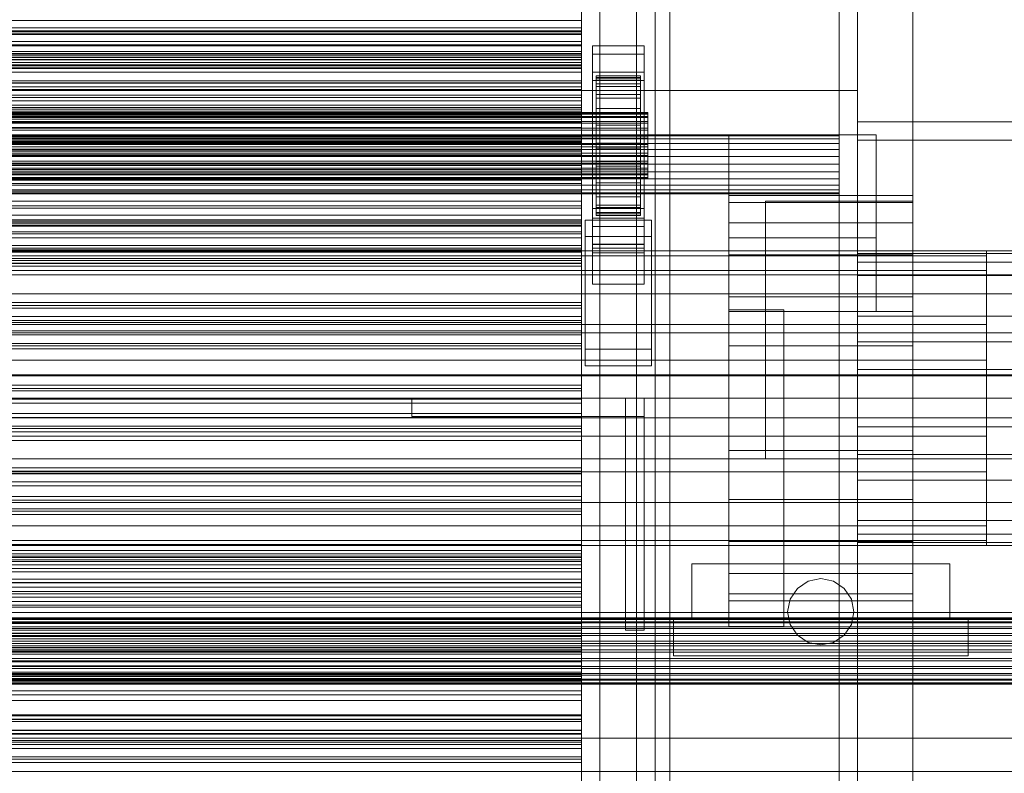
# Model space of a CAD drawing. Header units: millimetres. Extents: x -3490 to 61924, y -72580 to 6847.
# Tile 265 of 656: x 1097 to 1365, y -34735 to -34531. Entities that reach past the tile are written whole.
import ezdxf

# ---------------------------------------------------------------- set-up
doc = ezdxf.new("R2010")
doc.units = ezdxf.units.MM
for name, color, linetype, lineweight in [('COTAS_P', 1, 'Continuous', 0), ('frontal_C03', 7, 'Continuous', 0), ('frontal_secador', 7, 'Continuous', 0)]:
    doc.layers.add(name, color=color, linetype=linetype, lineweight=lineweight)
doc.dimstyles.new('R19_100', dxfattribs={"dimtxt": 250, "dimasz": 150, "dimexe": 150, "dimexo": 80, "dimgap": 100, "dimtad": 1, "dimtih": 1, "dimtoh": 1, "dimdsep": 46, "dimcen": 0.09, "dimadec": 0, "dimazin": 0, "dimtfac": 1, "dimtdec": 4, "dimtofl": 0, "dimtmove": 0, "dimatfit": 3, "dimfxl": 1, "dimtolj": 1, "dimtzin": 0, "dimarcsym": 0})

# ---------------------------------------------------------------- blocks, each defined once
blk = doc.blocks.new('DIM_R29_52')
at = {"layer": 'COTAS_P'}
for p, q in [((-1750, -34600), (-1600, -34555)), ((2600, -34600), (2450, -34555)), ((-1750, -35500), (-1750, -34600)), ((-1750, -34600), (2600, -34600)), ((-1750, -34600), (-1600, -34645)), ((2600, -34600), (2450, -34645)), ((2600, -35500), (2600, -34600))]:
    blk.add_line(p, q, dxfattribs=at)
blk.add_text('4350 P', height=250, dxfattribs=at).set_placement((425, -34500))

msp = doc.modelspace()

# ---------------------------------------------------------------- linework, layer by layer
at = {"layer": 'frontal_C03'}
for p, q in [((1270, -32314.944), (1270, -34875.113)), ((1274, -34875.113), (1274, -32314.944)), ((1270, -32318.841), (1270, -34879.011)), ((1270, -35001.792), (1270, -32441.623)), ((1274, -32441.623), (1274, -35001.792)), ((-1250, -34532.986), (1250, -34532.986)), ((-1250, -34533.783), (1250, -34533.783)), ((-1250, -34534.368), (1250, -34534.368)), ((1250, -34534.368), (1250, -34532.986)), ((1250, -34532.986), (1250, -34533.783)), ((1250, -34533.783), (1250, -34536.706)), ((1250, -34537.835), (1250, -34534.368)), ((-1250, -34536.706), (1250, -34536.706)), ((-1250, -34537.835), (1250, -34537.835)), ((1250, -34536.706), (1250, -34541.554)), ((1250, -34543.151), (1250, -34537.835)), ((1253, -34540.083), (1253, -34537.837)), ((1253, -34537.837), (1267, -34537.837)), ((1253, -34584.611), (1253, -34537.837)), ((1267, -34537.837), (1267, -34540.083)), ((1267, -34537.837), (1267, -34584.611)), ((1250, -34540.126), (-1250, -34540.126)), ((1250, -34541.008), (1250, -34540.126)), ((1250, -34540.126), (1250, -34541.661)), ((1267, -34540.083), (1253, -34540.083)), ((1253, -34540.083), (1253, -34586.857)), ((1267, -34586.857), (1267, -34540.083)), ((1250, -34541.008), (-1250, -34541.008)), ((-1250, -34541.554), (1250, -34541.554)), ((1250, -34541.661), (-1250, -34541.661)), ((-1250, -34543.151), (1250, -34543.151)), ((1250, -34543.969), (1250, -34541.008)), ((1250, -34541.554), (1250, -34547.998)), ((1250, -34541.661), (1250, -34545.026)), ((1250, -34549.954), (1250, -34543.151)), ((1250, -34543.969), (-1250, -34543.969)), ((-1250, -34545.026), (1250, -34545.026)), ((1250, -34547.878), (1250, -34543.969)), ((1250, -34545.026), (1250, -34548.935)), ((1253, -34547.269), (1253, -34545.024)), ((1253, -34545.024), (1267, -34545.024)), ((1253, -34591.798), (1253, -34545.024)), ((1254, -34555.971), (1254, -34545.978)), ((1254, -34545.978), (1254, -34546.798)), ((1254, -34545.978), (1266, -34545.978)), ((1254, -34546.451), (1254, -34545.978)), ((1266, -34546.798), (1266, -34545.978)), ((1266, -34545.978), (1266, -34555.971)), ((1266, -34545.978), (1266, -34546.451)), ((1267, -34545.024), (1267, -34547.269)), ((1267, -34545.024), (1267, -34591.798)), ((1250, -34547.878), (-1250, -34547.878)), ((-1250, -34547.998), (1250, -34547.998)), ((1250, -34548.935), (-1250, -34548.935)), ((1250, -34551.243), (1250, -34547.878)), ((1250, -34547.998), (1250, -34555.598)), ((1250, -34548.935), (1250, -34551.896)), ((1267, -34547.269), (1253, -34547.269)), ((1253, -34547.269), (1253, -34594.043)), ((1254, -34556.196), (1254, -34546.451)), ((1254, -34546.451), (1266, -34546.451)), ((1254, -34548.186), (1254, -34546.451)), ((1254, -34556.36), (1254, -34546.798)), ((1254, -34546.798), (1254, -34548.857)), ((1254, -34546.798), (1266, -34546.798)), ((1254, -34557.018), (1254, -34548.186)), ((1254, -34548.186), (1266, -34548.186)), ((1254, -34551.065), (1254, -34548.186)), ((1254, -34557.335), (1254, -34548.857)), ((1254, -34548.857), (1254, -34552.013)), ((1254, -34548.857), (1266, -34548.857)), ((1266, -34546.451), (1266, -34556.196)), ((1266, -34546.451), (1266, -34548.186)), ((1266, -34548.857), (1266, -34546.798)), ((1266, -34546.798), (1266, -34556.36)), ((1266, -34548.186), (1266, -34557.018)), ((1266, -34548.186), (1266, -34551.065)), ((1266, -34552.013), (1266, -34548.857)), ((1266, -34548.857), (1266, -34557.335)), ((1267, -34594.043), (1267, -34547.269)), ((-1250, -34549.954), (1250, -34549.954)), ((1250, -34551.243), (-1250, -34551.243)), ((1250, -34557.779), (1250, -34549.954)), ((1250, -34552.778), (1250, -34551.243)), ((1254, -34558.381), (1254, -34551.065)), ((1254, -34551.065), (1266, -34551.065)), ((1254, -34554.891), (1254, -34551.065)), ((1266, -34551.065), (1266, -34558.381)), ((1266, -34551.065), (1266, -34554.891)), ((1250, -34551.896), (-1250, -34551.896)), ((1250, -34552.778), (-1250, -34552.778)), ((1250, -34551.896), (1250, -34552.778)), ((1254, -34558.83), (1254, -34552.013)), ((1254, -34552.013), (1254, -34556.052)), ((1254, -34552.013), (1266, -34552.013)), ((1266, -34556.052), (1266, -34552.013)), ((1266, -34552.013), (1266, -34558.83)), ((-1268, -34555.971), (1268, -34555.971)), ((-1268, -34556.196), (1268, -34556.196)), ((-1268, -34556.36), (1268, -34556.36)), ((-1250, -34555.598), (1250, -34555.598)), ((1250, -34555.598), (1250, -34563.837)), ((1254, -34560.194), (1254, -34554.891)), ((1254, -34554.891), (1266, -34554.891)), ((1254, -34559.404), (1254, -34554.891)), ((1254, -34556.36), (1254, -34555.971)), ((1266, -34555.971), (1254, -34555.971)), ((1254, -34555.971), (1254, -34556.196)), ((1254, -34560.744), (1254, -34556.052)), ((1254, -34556.052), (1254, -34560.699)), ((1254, -34556.052), (1266, -34556.052)), ((1266, -34556.196), (1254, -34556.196)), ((1254, -34556.196), (1254, -34557.018)), ((1254, -34557.335), (1254, -34556.36)), ((1266, -34556.36), (1254, -34556.36)), ((1266, -34554.891), (1266, -34560.194)), ((1266, -34554.891), (1266, -34559.404)), ((1266, -34555.971), (1266, -34556.36)), ((1266, -34556.196), (1266, -34555.971)), ((1266, -34560.699), (1266, -34556.052)), ((1266, -34556.052), (1266, -34560.744)), ((1266, -34557.018), (1266, -34556.196)), ((1266, -34556.36), (1266, -34557.335)), ((1268, -34556.36), (1268, -34555.971)), ((1268, -34555.971), (1268, -34556.196)), ((1268, -34556.196), (1268, -34557.018)), ((1268, -34557.335), (1268, -34556.36)), ((-1268, -34557.018), (1268, -34557.018)), ((-1268, -34557.335), (1268, -34557.335)), ((-1268, -34558.381), (1268, -34558.381)), ((-1268, -34558.83), (1268, -34558.83)), ((1250, -34557.779), (-1250, -34557.779)), ((1250, -34566.095), (1250, -34557.779)), ((1266, -34557.018), (1254, -34557.018)), ((1254, -34557.018), (1254, -34558.381)), ((1254, -34558.83), (1254, -34557.335)), ((1266, -34557.335), (1254, -34557.335)), ((1266, -34558.381), (1254, -34558.381)), ((1254, -34558.381), (1254, -34560.194)), ((1254, -34560.744), (1254, -34558.83)), ((1266, -34558.83), (1254, -34558.83)), ((1254, -34562.331), (1254, -34559.404)), ((1254, -34559.404), (1266, -34559.404)), ((1254, -34564.295), (1254, -34559.404)), ((1266, -34558.381), (1266, -34557.018)), ((1266, -34557.335), (1266, -34558.83)), ((1266, -34560.194), (1266, -34558.381)), ((1266, -34558.83), (1266, -34560.744)), ((1266, -34559.404), (1266, -34562.331)), ((1266, -34559.404), (1266, -34564.295)), ((1268, -34557.018), (1268, -34558.381)), ((1268, -34558.83), (1268, -34557.335)), ((1268, -34558.381), (1268, -34560.194)), ((1268, -34560.744), (1268, -34558.83)), ((-1268, -34560.194), (1268, -34560.194)), ((-1268, -34560.744), (1268, -34560.744)), ((-1268, -34562.331), (1268, -34562.331)), ((1266, -34560.194), (1254, -34560.194)), ((1254, -34560.194), (1254, -34562.331)), ((1254, -34560.699), (1254, -34562.945)), ((1266, -34560.699), (1254, -34560.699)), ((1254, -34560.699), (1254, -34565.636)), ((1254, -34562.945), (1254, -34560.744)), ((1266, -34560.744), (1254, -34560.744)), ((1266, -34562.331), (1254, -34562.331)), ((1254, -34562.331), (1254, -34564.648)), ((1266, -34562.331), (1266, -34560.194)), ((1266, -34562.945), (1266, -34560.699)), ((1266, -34565.636), (1266, -34560.699)), ((1266, -34560.744), (1266, -34562.945)), ((1266, -34564.648), (1266, -34562.331)), ((1268, -34560.194), (1268, -34562.331)), ((1268, -34562.945), (1268, -34560.744)), ((1268, -34562.331), (1268, -34564.648)), ((1268, -34562.945), (-1268, -34562.945)), ((-1268, -34564.648), (1268, -34564.648)), ((1250, -34562.584), (-1250, -34562.584)), ((1250, -34563.465), (-1250, -34563.465)), ((-1250, -34563.837), (1250, -34563.837)), ((1250, -34564.119), (-1250, -34564.119)), ((1250, -34563.465), (1250, -34562.584)), ((1250, -34562.584), (1250, -34564.119)), ((1250, -34566.426), (1250, -34563.465)), ((1250, -34563.837), (1250, -34572.152)), ((1250, -34564.119), (1250, -34567.484)), ((1254, -34562.945), (1266, -34562.945)), ((1254, -34565.283), (1254, -34562.945)), ((1254, -34564.648), (1254, -34564.295)), ((1254, -34564.295), (1266, -34564.295)), ((1254, -34569.233), (1254, -34564.295)), ((1266, -34564.648), (1254, -34564.648)), ((1254, -34564.648), (1254, -34566.987)), ((1266, -34562.945), (1266, -34565.283)), ((1266, -34564.295), (1266, -34564.648)), ((1266, -34564.295), (1266, -34569.233)), ((1266, -34566.987), (1266, -34564.648)), ((1268, -34565.283), (1268, -34562.945)), ((1268, -34564.648), (1268, -34566.987)), ((-1268, -34565.283), (1268, -34565.283)), ((-1268, -34566.987), (1268, -34566.987)), ((-1268, -34567.6), (1268, -34567.6)), ((-1250, -34566.095), (1250, -34566.095)), ((1250, -34566.426), (-1250, -34566.426)), ((-1250, -34567.484), (1250, -34567.484)), ((1250, -34574.333), (1250, -34566.095)), ((1250, -34570.336), (1250, -34566.426)), ((1250, -34567.484), (1250, -34571.393)), ((1254, -34567.6), (1254, -34565.283)), ((1254, -34565.283), (1254, -34565.636)), ((1266, -34565.283), (1254, -34565.283)), ((1254, -34565.636), (1254, -34570.528)), ((1254, -34565.636), (1266, -34565.636)), ((1254, -34566.987), (1254, -34569.233)), ((1266, -34566.987), (1254, -34566.987)), ((1254, -34566.987), (1254, -34569.188)), ((1254, -34569.738), (1254, -34567.6)), ((1254, -34567.6), (1254, -34570.528)), ((1266, -34567.6), (1254, -34567.6)), ((1266, -34565.636), (1266, -34565.283)), ((1266, -34565.283), (1266, -34567.6)), ((1266, -34570.528), (1266, -34565.636)), ((1266, -34569.233), (1266, -34566.987)), ((1266, -34569.188), (1266, -34566.987)), ((1266, -34570.528), (1266, -34567.6)), ((1266, -34567.6), (1266, -34569.738)), ((1268, -34567.6), (1268, -34565.283)), ((1268, -34566.987), (1268, -34569.188)), ((1268, -34569.738), (1268, -34567.6)), ((-1268, -34569.188), (1268, -34569.188)), ((-1268, -34569.738), (1268, -34569.738)), ((1250, -34570.336), (-1250, -34570.336)), ((1250, -34573.7), (1250, -34570.336)), ((1254, -34569.188), (1254, -34573.879)), ((1266, -34569.188), (1254, -34569.188)), ((1254, -34569.188), (1254, -34571.101)), ((1254, -34569.233), (1266, -34569.233)), ((1254, -34573.879), (1254, -34569.233)), ((1254, -34571.55), (1254, -34569.738)), ((1254, -34569.738), (1254, -34575.04)), ((1266, -34569.738), (1254, -34569.738)), ((1266, -34573.879), (1266, -34569.188)), ((1266, -34571.101), (1266, -34569.188)), ((1266, -34569.233), (1266, -34573.879)), ((1266, -34575.04), (1266, -34569.738)), ((1266, -34569.738), (1266, -34571.55)), ((1268, -34569.188), (1268, -34571.101)), ((1268, -34571.55), (1268, -34569.738)), ((-1268, -34571.101), (1268, -34571.101)), ((-1268, -34571.55), (1268, -34571.55)), ((-1268, -34572.596), (1268, -34572.596)), ((-1268, -34572.914), (1268, -34572.914)), ((1250, -34571.393), (-1250, -34571.393)), ((-1250, -34572.152), (1250, -34572.152)), ((1250, -34571.393), (1250, -34574.354)), ((1250, -34572.152), (1250, -34579.978)), ((1254, -34570.528), (1254, -34575.04)), ((1254, -34570.528), (1266, -34570.528)), ((1254, -34571.101), (1254, -34577.918)), ((1266, -34571.101), (1254, -34571.101)), ((1254, -34571.101), (1254, -34572.596)), ((1254, -34572.914), (1254, -34571.55)), ((1254, -34571.55), (1254, -34578.866)), ((1266, -34571.55), (1254, -34571.55)), ((1254, -34572.596), (1254, -34581.075)), ((1266, -34572.596), (1254, -34572.596)), ((1254, -34572.596), (1254, -34573.572)), ((1254, -34573.736), (1254, -34572.914)), ((1254, -34572.914), (1254, -34581.745)), ((1266, -34572.914), (1254, -34572.914)), ((1266, -34575.04), (1266, -34570.528)), ((1266, -34577.918), (1266, -34571.101)), ((1266, -34572.596), (1266, -34571.101)), ((1266, -34578.866), (1266, -34571.55)), ((1266, -34571.55), (1266, -34572.914)), ((1266, -34581.075), (1266, -34572.596)), ((1266, -34573.572), (1266, -34572.596)), ((1266, -34581.745), (1266, -34572.914)), ((1266, -34572.914), (1266, -34573.736)), ((1268, -34571.101), (1268, -34572.596)), ((1268, -34572.914), (1268, -34571.55)), ((1268, -34572.596), (1268, -34573.572)), ((1268, -34573.736), (1268, -34572.914)), ((-1268, -34573.572), (1268, -34573.572)), ((-1268, -34573.736), (1268, -34573.736)), ((-1268, -34573.96), (1268, -34573.96)), ((1250, -34573.7), (-1250, -34573.7)), ((-1250, -34574.333), (1250, -34574.333)), ((1250, -34574.354), (-1250, -34574.354)), ((1250, -34575.235), (-1250, -34575.235)), ((1250, -34575.235), (1250, -34573.7)), ((1250, -34581.934), (1250, -34574.333)), ((1250, -34574.354), (1250, -34575.235)), ((1254, -34573.572), (1254, -34583.133)), ((1266, -34573.572), (1254, -34573.572)), ((1254, -34573.572), (1254, -34573.96)), ((1254, -34573.96), (1254, -34573.736)), ((1254, -34573.736), (1254, -34583.48)), ((1266, -34573.736), (1254, -34573.736)), ((1254, -34573.879), (1266, -34573.879)), ((1254, -34577.918), (1254, -34573.879)), ((1254, -34573.96), (1254, -34583.954)), ((1266, -34573.96), (1254, -34573.96)), ((1254, -34575.04), (1254, -34578.866)), ((1254, -34575.04), (1266, -34575.04)), ((1266, -34583.133), (1266, -34573.572)), ((1266, -34573.96), (1266, -34573.572)), ((1266, -34583.48), (1266, -34573.736)), ((1266, -34573.736), (1266, -34573.96)), ((1266, -34573.879), (1266, -34577.918)), ((1266, -34583.954), (1266, -34573.96)), ((1266, -34578.866), (1266, -34575.04)), ((1268, -34573.572), (1268, -34573.96)), ((1268, -34573.96), (1268, -34573.736)), ((1254, -34577.918), (1266, -34577.918)), ((1254, -34581.075), (1254, -34577.918)), ((1266, -34577.918), (1266, -34581.075)), ((-1250, -34579.978), (1250, -34579.978)), ((1250, -34579.978), (1250, -34586.781)), ((1254, -34578.866), (1254, -34581.745)), ((1254, -34578.866), (1266, -34578.866)), ((1266, -34581.745), (1266, -34578.866)), ((-1250, -34581.934), (1250, -34581.934)), ((1250, -34588.377), (1250, -34581.934)), ((1253, -34592.768), (1253, -34581.988)), ((1253, -34581.988), (1267, -34581.988)), ((1253, -34591.733), (1253, -34581.988)), ((1254, -34581.075), (1266, -34581.075)), ((1254, -34583.133), (1254, -34581.075)), ((1254, -34581.745), (1254, -34583.48)), ((1254, -34581.745), (1266, -34581.745)), ((1254, -34583.133), (1266, -34583.133)), ((1254, -34583.954), (1254, -34583.133)), ((1254, -34583.48), (1254, -34583.954)), ((1254, -34583.48), (1266, -34583.48)), ((1266, -34581.075), (1266, -34583.133)), ((1266, -34583.48), (1266, -34581.745)), ((1266, -34583.133), (1266, -34583.954)), ((1266, -34583.954), (1266, -34583.48)), ((1267, -34581.988), (1267, -34592.768)), ((1267, -34581.988), (1267, -34591.733)), ((1250, -34585.042), (-1250, -34585.042)), ((1250, -34585.923), (-1250, -34585.923)), ((1250, -34585.923), (1250, -34585.042)), ((1250, -34585.042), (1250, -34586.576)), ((1250, -34588.884), (1250, -34585.923)), ((1251, -34589.624), (1251, -34585.133)), ((1251, -34585.133), (1269, -34585.133)), ((1251, -34620.213), (1251, -34585.133)), ((1267, -34584.611), (1253, -34584.611)), ((1253, -34584.611), (1253, -34586.857)), ((1254, -34583.954), (1266, -34583.954)), ((1267, -34586.857), (1267, -34584.611)), ((1269, -34585.133), (1269, -34589.624)), ((1269, -34585.133), (1269, -34620.213)), ((1250, -34586.576), (-1250, -34586.576)), ((-1250, -34586.781), (1250, -34586.781)), ((-1250, -34588.377), (1250, -34588.377)), ((1250, -34588.884), (-1250, -34588.884)), ((1250, -34586.576), (1250, -34589.941)), ((1250, -34586.781), (1250, -34592.097)), ((1250, -34593.226), (1250, -34588.377)), ((1250, -34592.793), (1250, -34588.884)), ((1253, -34586.857), (1267, -34586.857)), ((-1250, -34589.941), (1250, -34589.941)), ((1250, -34589.941), (1250, -34593.851)), ((1269, -34589.624), (1251, -34589.624)), ((1251, -34624.704), (1251, -34589.624)), ((1267, -34591.733), (1253, -34591.733)), ((1253, -34591.733), (1253, -34602.513)), ((1267, -34602.513), (1267, -34591.733)), ((1269, -34624.704), (1269, -34589.624)), ((-1250, -34592.097), (1250, -34592.097)), ((1250, -34592.793), (-1250, -34592.793)), ((-1250, -34593.226), (1250, -34593.226)), ((1250, -34593.851), (-1250, -34593.851)), ((1250, -34592.097), (1250, -34595.564)), ((1250, -34596.158), (1250, -34592.793)), ((1250, -34596.148), (1250, -34593.226)), ((1250, -34593.851), (1250, -34596.812)), ((1267, -34591.798), (1253, -34591.798)), ((1253, -34591.798), (1253, -34594.043)), ((1267, -34592.768), (1253, -34592.768)), ((1253, -34592.768), (1253, -34602.513)), ((1253, -34594.043), (1267, -34594.043)), ((1267, -34594.043), (1267, -34591.798)), ((1267, -34602.513), (1267, -34592.768)), ((-1250, -34595.564), (1250, -34595.564)), ((-1250, -34596.148), (1250, -34596.148)), ((1250, -34596.158), (-1250, -34596.158)), ((1250, -34596.812), (-1250, -34596.812)), ((-1250, -34596.946), (1250, -34596.946)), ((1250, -34595.564), (1250, -34596.946)), ((1250, -34596.946), (1250, -34596.148)), ((1250, -34597.693), (1250, -34596.158)), ((1250, -34596.812), (1250, -34597.693)), ((1250, -34597.693), (-1250, -34597.693)), ((1253, -34602.513), (1267, -34602.513)), ((1250, -34607.499), (-1250, -34607.499)), ((1250, -34608.381), (1250, -34607.499)), ((1250, -34607.499), (1250, -34609.034)), ((1250, -34608.381), (-1250, -34608.381)), ((1250, -34609.034), (-1250, -34609.034)), ((1250, -34611.342), (1250, -34608.381)), ((1250, -34609.034), (1250, -34612.399)), ((1250, -34611.342), (-1250, -34611.342)), ((-1250, -34612.399), (1250, -34612.399)), ((1250, -34615.251), (1250, -34611.342)), ((1250, -34612.399), (1250, -34616.308)), ((-1500, -34615.78), (1500, -34615.78)), ((1250, -34615.251), (-1250, -34615.251)), ((1250, -34618.616), (1250, -34615.251)), ((1250, -34616.308), (-1250, -34616.308)), ((1250, -34616.308), (1250, -34619.269)), ((1250, -34618.616), (-1250, -34618.616)), ((1250, -34619.269), (-1250, -34619.269)), ((1250, -34620.151), (-1250, -34620.151)), ((1250, -34620.151), (1250, -34618.616)), ((1250, -34619.269), (1250, -34620.151)), ((1269, -34620.213), (1251, -34620.213)), ((1251, -34620.213), (1251, -34624.704)), ((1269, -34624.704), (1269, -34620.213)), ((1251, -34624.704), (1269, -34624.704)), ((1500, -34627.188), (-1500, -34627.188)), ((1500, -34627.473), (-1500, -34627.473)), ((1250, -34629.957), (-1250, -34629.957)), ((1250, -34630.838), (-1250, -34630.838)), ((1250, -34631.492), (-1250, -34631.492)), ((1250, -34630.838), (1250, -34629.957)), ((1250, -34629.957), (1250, -34631.492)), ((1250, -34633.799), (1250, -34630.838)), ((1250, -34631.492), (1250, -34634.856)), ((1250, -34633.799), (-1250, -34633.799)), ((1250, -34637.709), (1250, -34633.799)), ((-1250, -34634.856), (1250, -34634.856)), ((1250, -34634.856), (1250, -34638.766)), ((-1500, -34638.882), (1500, -34638.882)), ((1250, -34637.709), (-1250, -34637.709)), ((1250, -34638.766), (-1250, -34638.766)), ((1250, -34641.073), (1250, -34637.709)), ((1250, -34638.766), (1250, -34641.727)), ((1250, -34641.073), (-1250, -34641.073)), ((1250, -34641.727), (-1250, -34641.727)), ((1250, -34642.608), (1250, -34641.073)), ((1250, -34641.727), (1250, -34642.608)), ((1250, -34642.608), (-1250, -34642.608)), ((1250, -34652.415), (-1250, -34652.415)), ((1250, -34653.296), (1250, -34652.415)), ((1250, -34652.415), (1250, -34653.949)), ((1250, -34653.296), (-1250, -34653.296)), ((1250, -34653.949), (-1250, -34653.949)), ((1250, -34656.257), (1250, -34653.296)), ((1250, -34653.949), (1250, -34657.314)), ((1250, -34656.257), (-1250, -34656.257)), ((-1250, -34657.314), (1250, -34657.314)), ((1250, -34660.166), (1250, -34656.257)), ((1250, -34657.314), (1250, -34661.224)), ((1250, -34660.166), (-1250, -34660.166)), ((1250, -34661.224), (-1250, -34661.224)), ((1250, -34663.531), (1250, -34660.166)), ((1250, -34661.224), (1250, -34664.184)), ((1250, -34663.531), (-1250, -34663.531)), ((1250, -34665.066), (1250, -34663.531)), ((1250, -34664.184), (-1250, -34664.184)), ((1250, -34665.066), (-1250, -34665.066)), ((1250, -34664.184), (1250, -34665.066)), ((1250, -34674.872), (-1250, -34674.872)), ((1250, -34675.754), (-1250, -34675.754)), ((1250, -34676.407), (-1250, -34676.407)), ((-1250, -34676.77), (1250, -34676.77)), ((1250, -34675.754), (1250, -34674.872)), ((1250, -34674.872), (1250, -34676.407)), ((1250, -34678.714), (1250, -34675.754)), ((1250, -34676.407), (1250, -34679.772)), ((1250, -34677.867), (1250, -34676.77)), ((1250, -34676.77), (1250, -34677.403)), ((-1250, -34677.403), (1250, -34677.403)), ((-1250, -34677.867), (1250, -34677.867)), ((1250, -34678.714), (-1250, -34678.714)), ((-1250, -34679.722), (1250, -34679.722)), ((-1250, -34679.772), (1250, -34679.772)), ((1250, -34677.403), (1250, -34679.722)), ((1250, -34680.619), (1250, -34677.867)), ((1250, -34682.624), (1250, -34678.714)), ((1250, -34679.722), (1250, -34683.571)), ((1250, -34679.772), (1250, -34683.681)), ((-1250, -34680.619), (1250, -34680.619)), ((1250, -34682.624), (-1250, -34682.624)), ((1250, -34684.838), (1250, -34680.619)), ((1250, -34685.989), (1250, -34682.624)), ((-1250, -34683.571), (1250, -34683.571)), ((1250, -34683.681), (-1250, -34683.681)), ((-1250, -34684.838), (1250, -34684.838)), ((1250, -34683.571), (1250, -34688.686)), ((1250, -34683.681), (1250, -34686.642)), ((1250, -34690.238), (1250, -34684.838)), ((1250, -34685.989), (-1250, -34685.989)), ((1250, -34686.642), (-1250, -34686.642)), ((1250, -34687.523), (-1250, -34687.523)), ((1250, -34687.523), (1250, -34685.989)), ((1250, -34686.642), (1250, -34687.523)), ((-1250, -34688.686), (1250, -34688.686)), ((-1250, -34690.238), (1250, -34690.238)), ((1250, -34688.686), (1250, -34694.718)), ((1250, -34696.45), (1250, -34690.238)), ((-1500, -34691.736), (1500, -34691.736)), ((-1500, -34693.159), (1500, -34693.159)), ((-1500, -34693.384), (1500, -34693.384)), ((-1500, -34693.548), (1500, -34693.548)), ((-1500, -34694.206), (1500, -34694.206)), ((-1500, -34694.523), (1500, -34694.523)), ((-1500, -34695.569), (1500, -34695.569)), ((-1500, -34696.018), (1500, -34696.018)), ((-1250, -34694.718), (1250, -34694.718)), ((1250, -34694.718), (1250, -34701.258)), ((-1500, -34697.382), (1500, -34697.382)), ((-1500, -34697.932), (1500, -34697.932)), ((1250, -34696.45), (-1250, -34696.45)), ((1250, -34697.33), (-1250, -34697.33)), ((1250, -34698.211), (-1250, -34698.211)), ((1250, -34703.05), (1250, -34696.45)), ((1250, -34698.211), (1250, -34697.33)), ((1250, -34697.33), (1250, -34698.865)), ((1250, -34701.172), (1250, -34698.211)), ((-1500, -34699.519), (1500, -34699.519)), ((1500, -34700.133), (-1500, -34700.133)), ((1500, -34700.719), (-1500, -34700.719)), ((1250, -34698.865), (-1250, -34698.865)), ((1250, -34701.172), (-1250, -34701.172)), ((-1250, -34701.258), (1250, -34701.258)), ((1250, -34698.865), (1250, -34702.229)), ((1250, -34705.081), (1250, -34701.172)), ((1250, -34701.258), (1250, -34707.858)), ((-1500, -34701.836), (1500, -34701.836)), ((-1500, -34702.471), (1500, -34702.471)), ((-1250, -34702.229), (1250, -34702.229)), ((-1250, -34703.05), (1250, -34703.05)), ((1250, -34702.229), (1250, -34706.139)), ((1250, -34709.589), (1250, -34703.05)), ((-1500, -34704.175), (1500, -34704.175)), ((-1500, -34704.789), (1500, -34704.789)), ((-1500, -34706.376), (1500, -34706.376)), ((1250, -34705.081), (-1250, -34705.081)), ((1250, -34706.139), (-1250, -34706.139)), ((1250, -34708.446), (1250, -34705.081)), ((1250, -34706.139), (1250, -34709.1)), ((-1500, -34706.926), (1500, -34706.926)), ((-1500, -34708.289), (1500, -34708.289)), ((-1500, -34708.738), (1500, -34708.738)), ((-1250, -34707.858), (1250, -34707.858)), ((1250, -34708.446), (-1250, -34708.446)), ((1250, -34709.1), (-1250, -34709.1)), ((1250, -34707.858), (1250, -34714.07)), ((1250, -34709.981), (1250, -34708.446)), ((1250, -34709.1), (1250, -34709.981)), ((-1500, -34709.784), (1500, -34709.784)), ((-1500, -34710.102), (1500, -34710.102)), ((-1500, -34710.76), (1500, -34710.76)), ((-1500, -34710.924), (1500, -34710.924)), ((-1500, -34711.148), (1500, -34711.148)), ((-1250, -34709.589), (1250, -34709.589)), ((1250, -34709.981), (-1250, -34709.981)), ((1250, -34715.622), (1250, -34709.589)), ((-1250, -34714.07), (1250, -34714.07)), ((1250, -34714.07), (1250, -34719.469)), ((-1250, -34715.622), (1250, -34715.622)), ((1250, -34720.737), (1250, -34715.622)), ((-1250, -34719.469), (1250, -34719.469)), ((1250, -34719.787), (-1250, -34719.787)), ((1250, -34719.469), (1250, -34723.689)), ((1250, -34720.669), (1250, -34719.787)), ((1250, -34719.787), (1250, -34721.322)), ((1250, -34720.669), (-1250, -34720.669)), ((-1250, -34720.737), (1250, -34720.737)), ((1250, -34721.322), (-1250, -34721.322)), ((1250, -34723.63), (1250, -34720.669)), ((1250, -34724.585), (1250, -34720.737)), ((1250, -34721.322), (1250, -34724.687)), ((1250, -34723.63), (-1250, -34723.63)), ((-1250, -34723.689), (1250, -34723.689)), ((-1250, -34724.585), (1250, -34724.585)), ((-1250, -34724.687), (1250, -34724.687)), ((1250, -34727.539), (1250, -34723.63)), ((1250, -34723.689), (1250, -34726.441)), ((1250, -34726.905), (1250, -34724.585)), ((1250, -34724.687), (1250, -34728.596)), ((1500, -34725.842), (-1500, -34725.842)), ((-1250, -34726.441), (1250, -34726.441)), ((-1250, -34726.905), (1250, -34726.905)), ((-1250, -34727.538), (1250, -34727.538)), ((1250, -34726.441), (1250, -34727.538)), ((1250, -34727.538), (1250, -34726.905)), ((1250, -34730.904), (1250, -34727.539)), ((1250, -34728.596), (-1250, -34728.596)), ((1250, -34728.596), (1250, -34731.557)), ((1250, -34730.904), (-1250, -34730.904)), ((1250, -34731.557), (-1250, -34731.557)), ((1250, -34732.439), (-1250, -34732.439)), ((1250, -34732.439), (1250, -34730.904)), ((1250, -34731.557), (1250, -34732.439)), ((-1500, -34734.825), (1500, -34734.825))]:
    msp.add_line(p, q, dxfattribs=at)
at = {"layer": 'frontal_secador'}
for p, q in [((1340, -36000), (1340, -33000)), ((1265, -35980), (1265, -33075)), ((1270, -35980), (1270, -33075)), ((1320, -35980), (1320, -33075)), ((1325, -36000), (1325, -33075)), ((1325, -34600), (1325, -33075)), ((1325, -35980), (1325, -33075)), ((1250, -34807), (1250, -34497)), ((1250, -34497), (1250, -34566)), ((1255, -34497), (1255, -34807)), ((1255, -34566), (1255, -34497)), ((1325, -34558.5), (1325, -34508.5)), ((1250, -34531), (1250, -34526.659)), ((1250, -34529.659), (1250, -34534)), ((-1250, -34531), (1250, -34531)), ((1250, -34531), (1250, -34534)), ((1250, -34534.728), (1250, -34531)), ((1250, -34534), (-1250, -34534)), ((-1250, -34534.728), (1250, -34534.728)), ((1250, -34534), (1250, -34537.728)), ((1250, -34534.728), (1250, -34537.728)), ((1250, -34537.588), (1250, -34534.728)), ((-1250, -34537.588), (1250, -34537.588)), ((1250, -34537.611), (-1250, -34537.611)), ((1250, -34537.728), (-1250, -34537.728)), ((1250, -34537.588), (1250, -34540.588)), ((1250, -34539.387), (1250, -34537.588)), ((1250, -34539.918), (1250, -34537.611)), ((1250, -34537.728), (1250, -34540.588)), ((-1250, -34539.387), (1250, -34539.387)), ((1250, -34539.918), (-1250, -34539.918)), ((-1250, -34540), (1250, -34540)), ((1250, -34540.588), (-1250, -34540.588)), ((1250, -34539.387), (1250, -34542.387)), ((1250, -34540), (1250, -34539.387)), ((1250, -34543.65), (1250, -34539.918)), ((1250, -34540), (1250, -34543)), ((1250, -34540.588), (1250, -34542.387)), ((1250, -34542.387), (-1250, -34542.387)), ((1250, -34543), (-1250, -34543)), ((1250, -34542.387), (1250, -34543)), ((-1250, -34543.65), (1250, -34543.65)), ((1250, -34544), (-1250, -34544)), ((1250, -34547.382), (1250, -34543.65)), ((1250, -34556), (1250, -34544)), ((1250, -34544), (1250, -34548)), ((1250, -34547.382), (-1250, -34547.382)), ((-1250, -34548), (1250, -34548)), ((1250, -34547.382), (1250, -34549.689)), ((1250, -34548), (1250, -34560)), ((1250, -34549.689), (-1250, -34549.689)), ((-1250, -34550), (1250, -34550)), ((1250, -34555), (1250, -34550)), ((1250, -34550), (1255, -34550)), ((1250, -35200), (1250, -34550)), ((1255, -35200), (1255, -34550)), ((1255, -34550), (1320, -34550)), ((1320, -34550), (1325, -34550)), ((1320, -35200), (1320, -34550)), ((1325, -35200), (1325, -34550)), ((1250, -34554), (-1250, -34554)), ((1250, -34556.709), (1250, -34554)), ((1250, -34554.545), (1250, -34554)), ((1250, -34554.545), (-1250, -34554.545)), ((-1250, -34555), (1250, -34555)), ((1250, -34556), (-1250, -34556)), ((1250, -34556.144), (-1250, -34556.144)), ((1250, -34556.709), (-1250, -34556.709)), ((1250, -34556.144), (1250, -34554.545)), ((1250, -34645), (1250, -34555)), ((1250, -34866), (1250, -34556)), ((1250, -34556), (1250, -34562)), ((1250, -34556), (1250, -34560)), ((1250, -34558.686), (1250, -34556.144)), ((1250, -34564.651), (1250, -34556.709)), ((1250, -34558.686), (-1250, -34558.686)), ((1250, -34562), (1250, -34558.686)), ((1325, -34558.5), (2125, -34558.5)), ((1325, -34563.5), (1325, -34558.5)), ((1320, -34562), (-1320, -34562)), ((1320, -34562.273), (-1320, -34562.273)), ((1250, -34560), (-1250, -34560)), ((1250, -34562), (-1250, -34562)), ((1250, -34565.859), (1250, -34562)), ((1250, -34872), (1250, -34562)), ((1250, -34562), (1250, -34566)), ((1290, -34562), (1330, -34562)), ((1290, -34590), (1290, -34562)), ((1320, -34562.273), (1320, -34562)), ((1320, -34563.072), (1320, -34562.273)), ((1330, -34590), (1330, -34562)), ((1320, -34563.072), (-1320, -34563.072)), ((1320, -34564.343), (-1320, -34564.343)), ((1250, -34564.651), (-1250, -34564.651)), ((1250, -34577.285), (1250, -34564.651)), ((1320, -34564.343), (1320, -34563.072)), ((1320, -34566), (1320, -34564.343)), ((1325, -34563.5), (2125, -34563.5)), ((1320, -34566), (-1320, -34566)), ((1250, -34565.859), (-1250, -34565.859)), ((-1250, -34566), (1250, -34566)), ((1250, -34570), (1250, -34565.859)), ((1250, -34566), (1250, -34876)), ((1255, -34566), (1250, -34566)), ((1255, -34876), (1255, -34566)), ((1320, -34567.929), (1320, -34566)), ((1320, -34567.929), (-1320, -34567.929)), ((-1320, -34570), (1320, -34570)), ((-1250, -34570), (1250, -34570)), ((1250, -34574.141), (1250, -34570)), ((1320, -34570), (1320, -34567.929)), ((1320, -34572.071), (1320, -34570)), ((1320, -34572.071), (-1320, -34572.071)), ((1320, -34572.071), (1320, -34574)), ((1320, -34574), (-1320, -34574)), ((1320, -34575.657), (-1320, -34575.657)), ((1250, -34574.141), (-1250, -34574.141)), ((1250, -34574.141), (1250, -34578)), ((1320, -34574), (1320, -34575.657)), ((1320, -34575.657), (1320, -34576.928)), ((1320, -34576.928), (-1320, -34576.928)), ((1320, -34577.727), (-1320, -34577.727)), ((1320, -34578), (-1320, -34578)), ((1250, -34577.285), (-1250, -34577.285)), ((1250, -34578), (-1250, -34578)), ((1250, -34593.75), (1250, -34577.285)), ((1250, -34578), (1250, -34581.314)), ((1320, -34576.928), (1320, -34577.727)), ((1320, -34577.727), (1320, -34578)), ((1290, -34580.374), (1290, -34578.5)), ((1340, -34578.5), (1290, -34578.5)), ((1290, -34585.869), (1290, -34580.374)), ((1340, -34580.374), (1290, -34580.374)), ((1300, -34580), (1340, -34580)), ((1300, -34610), (1300, -34580)), ((1340, -34580.374), (1340, -34578.5)), ((1340, -34610), (1340, -34580)), ((1340, -34585.869), (1340, -34580.374)), ((1250, -34581.314), (-1250, -34581.314)), ((1250, -34581.314), (1250, -34583.856)), ((1250, -34583.856), (-1250, -34583.856)), ((1250, -34585.455), (-1250, -34585.455)), ((1250, -34586), (-1250, -34586)), ((1250, -34583.856), (1250, -34585.455)), ((1250, -34585.455), (1250, -34586)), ((1290, -34594.609), (1290, -34585.869)), ((1340, -34585.869), (1290, -34585.869)), ((1340, -34594.609), (1340, -34585.869)), ((1290, -34590), (1330, -34590)), ((1290, -34610), (1290, -34590)), ((1330, -34610), (1330, -34590)), ((1360, -34593.5), (-1360, -34593.5)), ((1250, -34593.75), (-1250, -34593.75)), ((1250, -34612.924), (1250, -34593.75)), ((1325, -34594.269), (1325, -34593.5)), ((1430, -34593.5), (1325, -34593.5)), ((1325, -34596.545), (1325, -34594.269)), ((1430, -34594.269), (1325, -34594.269)), ((1360, -34594.863), (1360, -34593.5)), ((1360, -34594.863), (-1360, -34594.863)), ((1290, -34606), (1290, -34594.609)), ((1340, -34594.609), (1290, -34594.609)), ((1325, -34600.241), (1325, -34596.545)), ((1430, -34596.545), (1325, -34596.545)), ((1340, -34606), (1340, -34594.609)), ((1360, -34598.859), (1360, -34594.863)), ((1360, -34598.859), (-1360, -34598.859)), ((1360, -34605.216), (1360, -34598.859)), ((1325, -34600), (1400, -34600)), ((1325, -34605.216), (1325, -34600.241)), ((1430, -34600.241), (1325, -34600.241)), ((1360, -34605.216), (-1360, -34605.216)), ((1290, -34619.265), (1290, -34606)), ((1340, -34606), (1290, -34606)), ((1325, -34611.277), (1325, -34605.216)), ((1430, -34605.216), (1325, -34605.216)), ((1340, -34619.265), (1340, -34606)), ((1360, -34613.5), (1360, -34605.216)), ((1290, -34609.5), (1305, -34609.5)), ((1290, -34695.5), (1290, -34609.5)), ((1290, -34610), (1330, -34610)), ((1300, -34610), (1340, -34610)), ((1300, -34650), (1300, -34610)), ((1305, -34695.5), (1305, -34609.5)), ((1340, -34650), (1340, -34610)), ((1250, -34612.924), (-1250, -34612.924)), ((1250, -34633.5), (1250, -34612.924)), ((1325, -34618.193), (1325, -34611.277)), ((1430, -34611.277), (1325, -34611.277)), ((1360, -34613.5), (-1360, -34613.5)), ((1360, -34623.147), (1360, -34613.5)), ((1325, -34625.696), (1325, -34618.193)), ((1430, -34618.193), (1325, -34618.193)), ((1290, -34633.5), (1290, -34619.265)), ((1340, -34619.265), (1290, -34619.265)), ((1340, -34633.5), (1340, -34619.265)), ((1360, -34623.147), (-1360, -34623.147)), ((1360, -34633.5), (1360, -34623.147)), ((1325, -34633.5), (1325, -34625.696)), ((1430, -34625.696), (1325, -34625.696)), ((-1360, -34633.5), (1360, -34633.5)), ((-1250, -34633.5), (1250, -34633.5)), ((1204, -34633.5), (1267, -34633.5)), ((1204, -34638.5), (1204, -34633.5)), ((1250, -34654.076), (1250, -34633.5)), ((1262, -34633.5), (1267, -34633.5)), ((1262, -34696.5), (1262, -34633.5)), ((1267, -34696.5), (1267, -34633.5)), ((1267, -34638.5), (1267, -34633.5)), ((1290, -34633.5), (1290, -34647.735)), ((1290, -34633.5), (1340, -34633.5)), ((1325, -34633.5), (1325, -34641.304)), ((1325, -34633.5), (1430, -34633.5)), ((1340, -34647.735), (1340, -34633.5)), ((1360, -34643.853), (1360, -34633.5)), ((1204, -34638.5), (1267, -34638.5)), ((1325, -34641.304), (1325, -34648.807)), ((1430, -34641.304), (1325, -34641.304)), ((1360, -34643.853), (-1360, -34643.853)), ((-1250, -34645), (1250, -34645)), ((1250, -34650), (1250, -34645)), ((1360, -34643.853), (1360, -34653.5)), ((1290, -34647.735), (1290, -34661)), ((1340, -34647.735), (1290, -34647.735)), ((1340, -34647.735), (1340, -34661)), ((-1400, -34650), (1400, -34650)), ((-1250, -34650), (1250, -34650)), ((1250, -34650), (1400, -34650)), ((1250, -35100), (1250, -34650)), ((1300, -34650), (1340, -34650)), ((1325, -34648.807), (1325, -34655.723)), ((1430, -34648.807), (1325, -34648.807)), ((1360, -34653.5), (-1360, -34653.5)), ((1250, -34654.076), (-1250, -34654.076)), ((1250, -34654.076), (1250, -34673.25)), ((1325, -34655.723), (1325, -34661.784)), ((1430, -34655.723), (1325, -34655.723)), ((1360, -34653.5), (1360, -34661.784)), ((1290, -34661), (1290, -34672.391)), ((1340, -34661), (1290, -34661)), ((1340, -34661), (1340, -34672.391)), ((1360, -34661.784), (-1360, -34661.784)), ((1325, -34661.784), (1325, -34666.759)), ((1430, -34661.784), (1325, -34661.784)), ((1360, -34661.784), (1360, -34668.141)), ((1360, -34668.141), (-1360, -34668.141)), ((1325, -34666.759), (1325, -34670.455)), ((1430, -34666.759), (1325, -34666.759)), ((1360, -34668.141), (1360, -34672.137)), ((1325, -34670.455), (1325, -34672.731)), ((1430, -34670.455), (1325, -34670.455)), ((1360, -34672.137), (-1360, -34672.137)), ((1360, -34673.5), (-1360, -34673.5)), ((1250, -34673.25), (-1250, -34673.25)), ((1250, -34673.25), (1250, -34689.715)), ((1290, -34672.391), (1290, -34681.131)), ((1340, -34672.391), (1290, -34672.391)), ((1325, -34672.731), (1325, -34673.5)), ((1430, -34672.731), (1325, -34672.731)), ((1430, -34673.5), (1325, -34673.5)), ((1340, -34672.391), (1340, -34681.131)), ((1360, -34672.137), (1360, -34673.5)), ((1280, -34678.5), (1350, -34678.5)), ((1280, -34693.5), (1280, -34678.5)), ((1350, -34693.5), (1350, -34678.5)), ((1290, -34681.131), (1290, -34686.626)), ((1340, -34681.131), (1290, -34681.131)), ((1311.556, -34683.185), (1315, -34682.5)), ((1315, -34682.5), (1318.444, -34683.185)), ((1340, -34681.131), (1340, -34686.626)), ((1306.685, -34688.056), (1308.636, -34685.136)), ((1308.636, -34685.136), (1311.556, -34683.185)), ((1318.444, -34683.185), (1321.364, -34685.136)), ((1321.364, -34685.136), (1323.315, -34688.056)), ((1290, -34686.626), (1290, -34688.5)), ((1340, -34686.626), (1290, -34686.626)), ((1340, -34686.626), (1340, -34688.5)), ((1250, -34689.715), (-1250, -34689.715)), ((1250, -34689.715), (1250, -34702.349)), ((1340, -34688.5), (1290, -34688.5)), ((1306, -34691.5), (1306.685, -34688.056)), ((1323.315, -34688.056), (1324, -34691.5)), ((1306.685, -34694.944), (1306, -34691.5)), ((1324, -34691.5), (1323.315, -34694.944)), ((1275, -34693.5), (1355, -34693.5)), ((1275, -34703.5), (1275, -34693.5)), ((1280, -34693.5), (1350, -34693.5)), ((1290, -34695.5), (1305, -34695.5)), ((1308.636, -34697.864), (1306.685, -34694.944)), ((1323.315, -34694.944), (1321.364, -34697.864)), ((1355, -34703.5), (1355, -34693.5)), ((1262, -34696.5), (1267, -34696.5)), ((1311.556, -34699.815), (1308.636, -34697.864)), ((1321.364, -34697.864), (1318.444, -34699.815)), ((1315, -34700.5), (1311.556, -34699.815)), ((1318.444, -34699.815), (1315, -34700.5)), ((1250, -34702.349), (-1250, -34702.349)), ((1250, -34702.349), (1250, -34710.291)), ((1275, -34703.5), (1355, -34703.5)), ((1250, -34710.291), (-1250, -34710.291)), ((1250, -34710.291), (1250, -34713)), ((1250, -34713), (-1250, -34713))]:
    msp.add_line(p, q, dxfattribs=at)

# ---------------------------------------------------------------- dimensions: what is measured, and where the dimension line sits
at = {"layer": 'COTAS_P'}
dim = msp.add_aligned_dim(p1=(-1750, -35500), p2=(2600, -35500), distance=900, text='<> P', dimstyle='R19_100', dxfattribs=at)
dim.commit()
dim.dimension.update_dxf_attribs({"geometry": 'DIM_R29_52', "text_midpoint": (425, -34600)})

doc.saveas('drawing.dxf')
